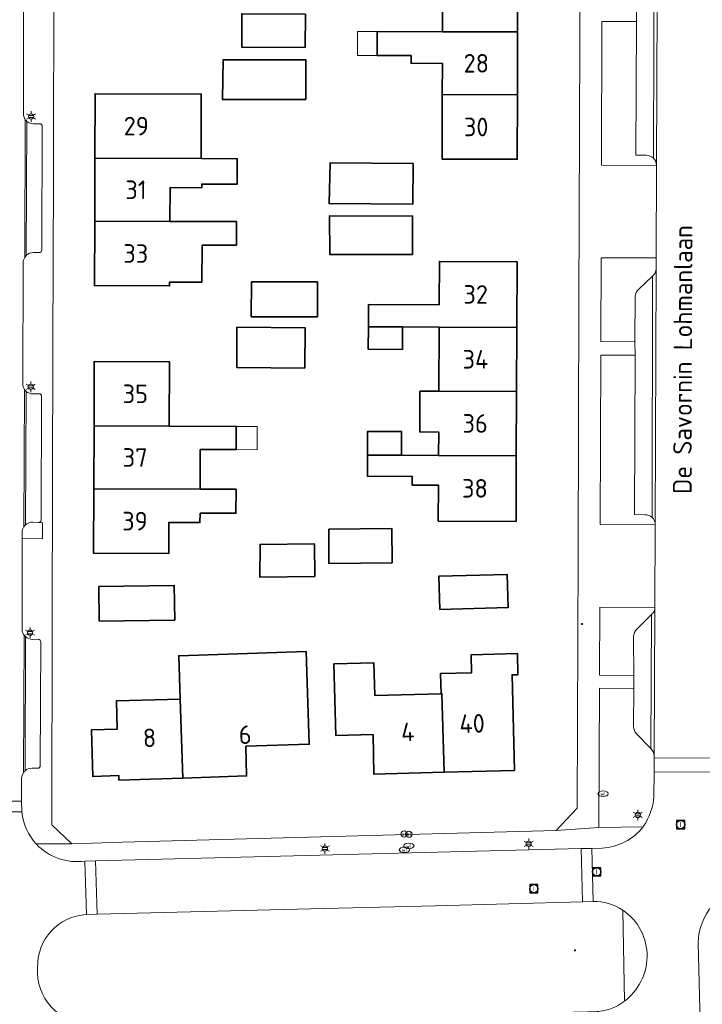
# Model space of a CAD drawing. Header units: metres. Extents: x 140853 to 145288, y 474558 to 480269.
# Tile 289 of 428: x 144409 to 144475, y 478071 to 478166. Entities that reach past the tile are written whole.
import ezdxf
from ezdxf.enums import TextEntityAlignment as Align

# ---------------------------------------------------------------- set-up
doc = ezdxf.new("R2010")
doc.units = ezdxf.units.M
doc.header["$MEASUREMENT"] = 0
for name, color, linetype, lineweight in [('B-WE-GR-BEPLANTING_CULTUUR_VASTE PLANTENVAK-G', 90, 'Continuous', 18), ('B-WE-GR-GRAS_KRUIDENRIJK-G', 80, 'Continuous', 18), ('B-WE-KL-ET_LS_OV_KAST-S', 190, 'Continuous', 18), ('B-WE-KL-ET_LS_OV_LICHTMAST-S', 190, 'Continuous', 18), ('B-WE-KL-WATER_PUT-S', 170, 'Continuous', 18), ('B-WE-OG-BEBOUWING-G', 7, 'Continuous', 35), ('B-WE-OG-BEBOUWING_BIJGEBOUW-G', 7, 'Continuous', 18), ('B-WE-OG-BEBOUWING_HUISNUMMER-T18', 10, 'Continuous', 18), ('B-WE-OG-BEBOUWING_STRAATNAAM-T18', 10, 'Continuous', 18), ('B-WE-OG-TERREIN_ERF-G', 7, 'Continuous', 18), ('B-WE-RI-GWA_RIOOLPUT-S', 30, 'Continuous', 18), ('B-WE-VH-GOOT-G', 170, 'Continuous', 18), ('B-WE-VH-VERHARDING_BETONSTRAATSTEEN-G', 252, 'Continuous', 18), ('B-WE-VW-AFSLUITPAAL-S', 7, 'Continuous', 18), ('X-XX-XX-ALGEMEEN-S', 7, 'Continuous', 18)]:
    doc.layers.add(name, color=color, linetype=linetype, lineweight=lineweight)
doc.styles.add('NLCS-ISO', font='txt')

# ---------------------------------------------------------------- blocks, each defined once
blk = doc.blocks.new('SIE-WEG_AFVALBAK_TYPE_01')
for radius in [0.25, 0.156]:
    blk.add_circle((0, 0), radius)
blk = doc.blocks.new('B-SIE-WEG_LICHTMAST-SO')
at = {"ltscale": 0.1}
for p, q in [((-1.1, 0.63), (-2.19, 1.27)), ((0, 1.27), (0, 2.53)), ((1.1, 0.63), (2.19, 1.27)), ((-1.1, -0.63), (-2.19, -1.27)), ((0, -1.27), (0, -2.53)), ((1.1, -0.63), (2.19, -1.27))]:
    blk.add_line(p, q, dxfattribs=at)
at = {"flags": 128}
for points in [[(-1.16, 0.5), (1.16, 0.5)], [(-1.16, -0.5), (1.16, -0.5)]]:
    blk.add_lwpolyline(points, dxfattribs=at)
at = {"ltscale": 0.1}
blk.add_circle((0, 0), 1.27, dxfattribs=at)
at = {"style": 'NLCS-ISO'}
blk.add_attdef('TYPE', text='', height=1.8, dxfattribs=at).set_placement((0, 2.53), align=Align.BOTTOM_CENTER)
blk = doc.blocks.new('SVW-AFSLUITPAAL-SO')
at = {"lineweight": 18}
blk.add_circle((0, 0), 1.5, dxfattribs=at)
at = {"lineweight": 18, "style": 'NLCS-ISO'}
blk.add_text('af', height=1.8, dxfattribs=at).set_placement((0, 0), align=Align.MIDDLE_CENTER)
blk = doc.blocks.new('SKL-WATERLEIDINGPUT-SO')
at = {"color": 0, "linetype": 'ByBlock', "lineweight": 18}
blk.add_ellipse((0, 0), major_axis=(2.5, 0), ratio=0.54, dxfattribs=at)
at = {"color": 0, "linetype": 'ByBlock', "lineweight": 18, "style": 'NLCS-ISO'}
blk.add_text('wl', height=1.8, dxfattribs=at).set_placement((0, 0), align=Align.MIDDLE_CENTER)
blk = doc.blocks.new('SRI-PUT_INSPECTIE-SO')
at = {"lineweight": -3, "flags": 128}
blk.add_lwpolyline([(-2, -2), (2, -2), (2, 2), (-2, 2)], close=True, dxfattribs=at)
at = {"lineweight": -3, "ltscale": 1.5}
blk.add_circle((0, 0), 2, dxfattribs=at)
at = {"ltscale": 0.1, "style": 'NLCS-ISO'}
blk.add_text('I', height=2.5, dxfattribs=at).set_placement((0, -0.01), align=Align.MIDDLE_CENTER)

msp = doc.modelspace()

# ---------------------------------------------------------------- linework, layer by layer
at = {"layer": 'B-WE-GR-BEPLANTING_CULTUUR_VASTE PLANTENVAK-G', "ltscale": 0.2, "flags": 128}
msp.add_lwpolyline([(144411.014, 478117.464), (144410.464, 478117.499), (144410.464, 478117.499, 0.220509), (144409.752, 478117.236), (144409.752, 478117.236, 0.062799), (144409.601, 478117.054), (144409.601, 478117.054, 0.152323), (144409.443, 478116.483), (144409.443, 478116.483), (144409.442, 478115.912), (144411.409, 478115.903), (144411.407, 478117.439), (144411.014, 478117.464)], format="xyb", close=True, dxfattribs=at)
at = {"layer": 'B-WE-GR-GRAS_KRUIDENRIJK-G', "ltscale": 0.2, "flags": 128}
for points in [[(144469.057, 478166.076), (144465.707, 478166.085), (144465.66, 478152.13), (144471.002, 478152.125), (144471.002, 478152.125, 0.203386), (144470.704, 478152.824), (144470.704, 478152.824, 0.19743), (144470.006, 478153.1), (144470.006, 478153.1), (144469.003, 478153.106), (144469.057, 478166.076)], [(144470.971, 478142.088), (144470.969, 478143.162), (144465.639, 478143.137), (144465.601, 478135.024), (144468.918, 478134.99), (144468.937, 478139.421), (144468.937, 478139.421, -0.199887), (144469.285, 478140.12), (144469.285, 478140.12), (144470.625, 478141.363), (144470.625, 478141.363, 0.185391), (144470.971, 478142.088)], [(144465.542, 478117.27), (144470.885, 478117.234), (144470.885, 478117.253), (144470.885, 478117.253, 0.206572), (144470.569, 478117.971), (144470.569, 478117.971, 0.190989), (144469.892, 478118.234), (144469.892, 478118.234), (144468.857, 478118.24), (144468.924, 478133.714), (144465.593, 478133.716), (144465.542, 478117.27)], [(144468.791, 478102.59), (144468.785, 478106.404), (144468.785, 478106.404, -0.188324), (144469.093, 478107.139), (144469.093, 478107.139), (144470.518, 478108.562), (144470.518, 478108.562, 0.218529), (144470.831, 478109.099), (144470.831, 478109.099), (144470.832, 478109.239), (144465.498, 478109.262), (144465.477, 478102.663), (144468.791, 478102.59)], [(144469.064, 478096.969, -0.189983), (144468.788, 478097.686), (144468.788, 478097.686), (144468.793, 478101.365), (144465.461, 478101.399), (144465.412, 478087.89), (144469.696, 478087.949), (144469.757, 478088.029), (144469.757, 478088.029, 0.124316), (144470.75, 478090.837), (144470.75, 478090.837), (144470.765, 478093.267), (144470.765, 478093.281), (144470.777, 478094.626), (144470.777, 478094.642), (144470.766, 478094.834), (144470.766, 478094.834, 0.1748), (144470.47, 478095.544), (144470.47, 478095.544), (144469.064, 478096.969)], [(144464.324, 478069.996), (144465.224, 478070.02), (144465.372, 478070.042), (144465.372, 478070.042, 0.14916), (144467.896, 478071.043), (144467.896, 478071.043), (144467.728, 478079.861), (144467.728, 478079.861, 0.154847), (144464.852, 478080.706), (144464.852, 478080.706), (144463.819, 478080.658), (144449.529, 478080.295), (144436.113, 478079.963), (144416.714, 478079.485), (144415.671, 478079.432), (144415.671, 478079.432, 0.408676), (144410.941, 478074.286), (144410.941, 478074.286, 0.432973), (144415.979, 478068.82), (144415.979, 478068.82), (144417.032, 478068.846), (144432.107, 478069.211), (144446.422, 478069.567), (144464.324, 478069.996)]]:
    msp.add_lwpolyline(points, format="xyb", close=True, dxfattribs=at)
at = {"layer": 'B-WE-OG-BEBOUWING-G', "ltscale": 0.2, "flags": 128}
for points in [[(144457.538, 478171.168), (144450.243, 478171.185), (144443.901, 478171.2), (144443.895, 478168.658), (144447.207, 478168.65), (144447.205, 478167.816), (144450.235, 478167.809), (144450.228, 478165.085), (144457.523, 478165.068), (144457.538, 478171.168)], [(144436.901, 478163.553), (144436.929, 478166.781), (144430.743, 478166.836), (144430.758, 478163.607), (144436.901, 478163.553)], [(144457.509, 478158.968), (144457.523, 478165.068), (144450.228, 478165.085), (144443.887, 478165.1), (144443.882, 478162.79), (144447.19, 478162.782), (144447.188, 478162.027), (144450.221, 478162.02), (144450.214, 478158.985), (144457.509, 478158.968)], [(144436.975, 478158.51), (144436.97, 478162.373), (144428.935, 478162.363), (144428.885, 478158.5), (144436.975, 478158.51)], [(144426.8, 478152.781), (144426.822, 478159.043), (144416.522, 478159.079), (144416.5, 478152.818), (144426.8, 478152.781)], [(144450.214, 478158.985), (144450.2, 478152.73), (144457.495, 478152.713), (144457.509, 478158.968), (144450.214, 478158.985)], [(144416.478, 478146.718), (144423.783, 478146.692), (144423.789, 478149.971), (144426.872, 478149.954), (144426.874, 478150.305), (144430.294, 478150.286), (144430.308, 478152.769), (144426.8, 478152.781), (144416.5, 478152.818), (144416.478, 478146.718)], [(144447.348, 478148.366), (144447.373, 478152.321), (144439.335, 478152.374), (144439.226, 478148.419), (144447.348, 478148.366)], [(144426.882, 478140.789), (144426.895, 478144.38), (144430.228, 478144.384), (144430.236, 478146.669), (144423.783, 478146.692), (144416.478, 478146.718), (144416.456, 478140.456), (144423.751, 478140.43), (144423.752, 478140.8), (144426.882, 478140.789)], [(144447.317, 478143.466), (144447.326, 478147.202), (144439.258, 478147.222), (144439.294, 478143.485), (144447.317, 478143.466)], [(144449.913, 478138.603), (144443.054, 478138.63), (144443.042, 478136.456), (144446.361, 478136.445), (144449.904, 478136.429), (144457.444, 478136.399), (144457.469, 478142.772), (144449.929, 478142.802), (144449.913, 478138.603)], [(144438.094, 478137.443), (144438.093, 478140.821), (144431.689, 478140.817), (144431.658, 478137.439), (144438.094, 478137.443)], [(144436.868, 478132.451), (144436.896, 478136.364), (144430.286, 478136.412), (144430.285, 478132.499), (144436.868, 478132.451)], [(144446.361, 478136.445), (144443.042, 478136.456), (144443.029, 478134.282), (144446.349, 478134.263), (144446.361, 478136.445)], [(144457.42, 478130.179), (144457.444, 478136.399), (144449.904, 478136.429), (144449.88, 478130.209), (144457.42, 478130.179)], [(144423.714, 478126.82), (144423.736, 478133.072), (144416.436, 478133.098), (144416.414, 478126.846), (144423.714, 478126.82)], [(144449.88, 478130.209), (144448.036, 478130.216), (144448.021, 478126.258), (144449.864, 478126.25), (144449.855, 478123.989), (144457.395, 478123.959), (144457.42, 478130.179), (144449.88, 478130.209)], [(144426.709, 478120.709), (144426.722, 478124.557), (144430.208, 478124.544), (144430.216, 478126.797), (144423.714, 478126.82), (144416.414, 478126.846), (144416.392, 478120.746), (144426.709, 478120.709)], [(144442.962, 478124.016), (144446.248, 478124.003), (144446.257, 478126.298), (144442.971, 478126.311), (144442.962, 478124.016)], [(144446.248, 478124.003), (144442.962, 478124.016), (144442.954, 478121.959), (144447.306, 478121.942), (144447.303, 478121.111), (144449.844, 478121.101), (144449.83, 478117.616), (144457.37, 478117.586), (144457.395, 478123.959), (144449.855, 478123.989), (144446.248, 478124.003)], [(144426.701, 478118.382), (144430.186, 478118.37), (144430.194, 478120.697), (144426.709, 478120.709), (144416.392, 478120.746), (144416.37, 478114.494), (144423.67, 478114.468), (144423.68, 478117.476), (144426.697, 478117.465), (144426.701, 478118.382)], [(144445.354, 478113.576), (144445.318, 478116.886), (144439.217, 478116.82), (144439.199, 478113.509), (144445.354, 478113.576)], [(144437.832, 478112.227), (144437.799, 478115.412), (144432.528, 478115.357), (144432.492, 478112.172), (144437.832, 478112.227)], [(144449.964, 478109.036), (144456.592, 478109.222), (144456.502, 478112.44), (144449.874, 478112.255), (144449.964, 478109.036)], [(144416.875, 478111.254), (144416.925, 478107.905), (144424.254, 478108.014), (144424.204, 478111.364), (144416.875, 478111.254)], [(144425.021, 478092.687), (144431.221, 478092.889), (144431.149, 478095.769), (144437.305, 478095.969), (144437.012, 478104.952), (144424.635, 478104.541), (144424.772, 478100.33), (144425.021, 478092.687)], [(144450.099, 478100.857), (144450.184, 478100.86), (144450.385, 478093.251), (144457.214, 478093.431), (144456.996, 478102.698), (144457.556, 478102.711), (144457.507, 478104.751), (144453.019, 478104.645), (144453.06, 478102.896), (144450.041, 478102.824), (144450.099, 478100.857)], [(144450.385, 478093.251), (144450.184, 478100.86), (144450.099, 478100.857), (144443.651, 478100.697), (144443.573, 478103.857), (144439.694, 478103.761), (144439.866, 478096.822), (144443.495, 478096.9), (144443.555, 478093.07), (144450.385, 478093.251)], [(144425.021, 478092.687), (144424.772, 478100.33), (144418.604, 478100.175), (144418.673, 478097.436), (144416.174, 478097.373), (144416.313, 478092.833), (144418.822, 478092.915), (144418.836, 478092.486), (144425.021, 478092.687)]]:
    msp.add_lwpolyline(points, close=True, dxfattribs=at)
at = {"layer": 'B-WE-OG-BEBOUWING_BIJGEBOUW-G', "ltscale": 0.2, "flags": 128}
for points in [[(144443.882, 478162.79), (144443.887, 478165.1), (144441.98, 478165.104), (144441.975, 478162.795), (144443.882, 478162.79)], [(144430.208, 478124.544), (144432.24, 478124.537), (144432.248, 478126.79), (144430.216, 478126.797), (144430.208, 478124.544)]]:
    msp.add_lwpolyline(points, close=True, dxfattribs=at)
at = {"layer": 'B-WE-OG-TERREIN_ERF-G', "ltscale": 0.2, "flags": 128}
for points in [[(144463.578, 478164.43), (144463.607, 478182.626), (144463.607, 478182.81), (144463.69, 478202.188), (144463.703, 478204.499), (144461.693, 478206.949), (144436.594, 478211.311), (144418.586, 478214.508), (144416.143, 478212.971), (144412.548, 478199.278), (144412.526, 478171.365), (144412.481, 478151.061), (144412.429, 478134.625), (144412.355, 478107.939), (144412.306, 478088.134), (144414.25, 478086.315), (144419.19, 478086.476), (144461.252, 478087.585), (144463.304, 478089.75), (144463.388, 478114.41), (144463.472, 478139.07), (144463.505, 478146.95), (144463.578, 478164.43)], [(144457.523, 478165.068), (144457.509, 478158.968), (144457.495, 478152.713), (144450.2, 478152.73), (144450.214, 478158.985), (144450.221, 478162.02), (144447.188, 478162.027), (144447.19, 478162.782), (144443.882, 478162.79), (144443.887, 478165.1), (144450.228, 478165.085), (144450.235, 478167.809), (144447.205, 478167.816), (144447.207, 478168.65), (144443.895, 478168.658), (144443.901, 478171.2), (144450.243, 478171.185), (144450.251, 478174.524), (144450.26, 478178.7), (144456.685, 478178.685), (144456.682, 478177.425), (144457.552, 478177.423), (144457.538, 478171.168), (144457.523, 478165.068)], [(144436.901, 478163.553), (144430.758, 478163.607), (144430.743, 478166.836), (144436.929, 478166.781), (144436.901, 478163.553)], [(144436.975, 478158.51), (144428.885, 478158.5), (144428.935, 478162.363), (144436.97, 478162.373), (144436.975, 478158.51)], [(144430.236, 478146.669), (144430.228, 478144.384), (144426.895, 478144.38), (144426.882, 478140.789), (144423.752, 478140.8), (144423.751, 478140.43), (144416.456, 478140.456), (144416.478, 478146.718), (144416.5, 478152.818), (144416.522, 478159.079), (144426.822, 478159.043), (144426.8, 478152.781), (144430.308, 478152.769), (144430.294, 478150.286), (144426.874, 478150.305), (144426.872, 478149.954), (144423.789, 478149.971), (144423.783, 478146.692), (144430.236, 478146.669)], [(144447.348, 478148.366), (144439.226, 478148.419), (144439.335, 478152.374), (144447.373, 478152.321), (144447.348, 478148.366)], [(144447.317, 478143.466), (144439.294, 478143.485), (144439.258, 478147.222), (144447.326, 478147.202), (144447.317, 478143.466)], [(144457.444, 478136.399), (144457.42, 478130.179), (144457.395, 478123.959), (144457.37, 478117.586), (144449.83, 478117.616), (144449.844, 478121.101), (144447.303, 478121.111), (144447.306, 478121.942), (144442.954, 478121.959), (144442.962, 478124.016), (144442.971, 478126.311), (144446.257, 478126.298), (144446.248, 478124.003), (144449.855, 478123.989), (144449.864, 478126.25), (144448.021, 478126.258), (144448.036, 478130.216), (144449.88, 478130.209), (144449.904, 478136.429), (144446.361, 478136.445), (144446.349, 478134.263), (144443.029, 478134.282), (144443.042, 478136.456), (144443.054, 478138.63), (144449.913, 478138.603), (144449.929, 478142.802), (144457.469, 478142.772), (144457.444, 478136.399)], [(144438.094, 478137.443), (144431.658, 478137.439), (144431.689, 478140.817), (144438.093, 478140.821), (144438.094, 478137.443)], [(144436.868, 478132.451), (144430.285, 478132.499), (144430.286, 478136.412), (144436.896, 478136.364), (144436.868, 478132.451)], [(144430.208, 478124.544), (144426.722, 478124.557), (144426.709, 478120.709), (144430.194, 478120.697), (144430.186, 478118.37), (144426.701, 478118.382), (144426.697, 478117.465), (144423.68, 478117.476), (144423.67, 478114.468), (144416.37, 478114.494), (144416.392, 478120.746), (144416.414, 478126.846), (144416.436, 478133.098), (144423.736, 478133.072), (144423.714, 478126.82), (144430.216, 478126.797), (144430.208, 478124.544)], [(144445.354, 478113.576), (144439.199, 478113.509), (144439.217, 478116.82), (144445.318, 478116.886), (144445.354, 478113.576)], [(144437.832, 478112.227), (144432.492, 478112.172), (144432.528, 478115.357), (144437.799, 478115.412), (144437.832, 478112.227)], [(144449.964, 478109.036), (144449.874, 478112.255), (144456.502, 478112.44), (144456.592, 478109.222), (144449.964, 478109.036)], [(144416.875, 478111.254), (144424.204, 478111.364), (144424.254, 478108.014), (144416.925, 478107.905), (144416.875, 478111.254)], [(144424.772, 478100.33), (144424.635, 478104.541), (144437.012, 478104.952), (144437.305, 478095.969), (144431.149, 478095.769), (144431.221, 478092.889), (144425.021, 478092.687), (144418.836, 478092.486), (144418.822, 478092.915), (144416.313, 478092.833), (144416.174, 478097.373), (144418.673, 478097.436), (144418.604, 478100.175), (144424.772, 478100.33)], [(144450.385, 478093.251), (144443.555, 478093.07), (144443.495, 478096.9), (144439.866, 478096.822), (144439.694, 478103.761), (144443.573, 478103.857), (144443.651, 478100.697), (144450.099, 478100.857), (144450.041, 478102.824), (144453.06, 478102.896), (144453.019, 478104.645), (144457.507, 478104.751), (144457.556, 478102.711), (144456.996, 478102.698), (144457.214, 478093.431), (144450.385, 478093.251)]]:
    msp.add_lwpolyline(points, close=True, dxfattribs=at)
at = {"layer": 'B-WE-VH-GOOT-G', "ltscale": 0.2, "flags": 128}
for points in [[(144471.097, 478175.937), (144471.002, 478152.125)], [(144409.684, 478143.192), (144409.741, 478156.557)], [(144470.971, 478142.088), (144470.885, 478117.253)], [(144409.601, 478117.054), (144409.667, 478130.385)], [(144470.831, 478109.099), (144470.766, 478094.834)], [(144409.565, 478093.218), (144409.623, 478106.539)]]:
    msp.add_lwpolyline(points, dxfattribs=at)
at = {"layer": 'B-WE-VH-VERHARDING_BETONSTRAATSTEEN-G', "ltscale": 0.2, "flags": 128}
msp.add_lwpolyline([(144463.607, 478182.626), (144463.578, 478164.43), (144463.505, 478146.95), (144463.472, 478139.07), (144463.388, 478114.41), (144463.304, 478089.75), (144461.252, 478087.585), (144465.412, 478087.89), (144465.461, 478101.399), (144468.793, 478101.365), (144468.791, 478102.59), (144465.477, 478102.663), (144465.498, 478109.262), (144470.832, 478109.239), (144470.885, 478117.234), (144465.542, 478117.27), (144465.593, 478133.716), (144468.924, 478133.714), (144468.918, 478134.99), (144465.601, 478135.024), (144465.639, 478143.137), (144470.969, 478143.162), (144471.002, 478152.125), (144465.66, 478152.13), (144465.707, 478166.085), (144469.057, 478166.076), (144469.059, 478167.375)], dxfattribs=at)
for points in [[(144469.414, 478173.967, 0.24089), (144469.076, 478173.285), (144469.076, 478173.285), (144469.059, 478167.375), (144469.057, 478166.076), (144469.003, 478153.106), (144470.006, 478153.1), (144470.006, 478153.1, -0.19743), (144470.704, 478152.824), (144470.704, 478152.824), (144470.768, 478175.232), (144469.414, 478173.967)], [(144409.835, 478143.394, -0.179461), (144410.527, 478143.67), (144410.527, 478143.67), (144411.096, 478143.66), (144411.096, 478143.66, 0.441084), (144411.338, 478143.919), (144411.338, 478143.919), (144411.381, 478155.906), (144411.381, 478155.906, 0.447854), (144411.151, 478156.165), (144411.151, 478156.165), (144410.554, 478156.167), (144410.554, 478156.167, -0.204343), (144409.89, 478156.387), (144409.89, 478156.387), (144409.835, 478143.394)], [(144469.892, 478118.234, -0.190989), (144470.569, 478117.971), (144470.569, 478117.971), (144470.625, 478141.363), (144469.285, 478140.12), (144469.285, 478140.12, 0.199887), (144468.937, 478139.421), (144468.937, 478139.421), (144468.918, 478134.99), (144468.924, 478133.714), (144468.857, 478118.24), (144469.892, 478118.234)], [(144411.273, 478117.701), (144411.319, 478129.727), (144411.319, 478129.727, 0.399205), (144411.08, 478129.974), (144411.08, 478129.974), (144410.509, 478129.953), (144410.509, 478129.953, -0.176066), (144409.816, 478130.197), (144409.816, 478130.197), (144409.752, 478117.236), (144409.752, 478117.236, -0.220509), (144410.464, 478117.499), (144410.464, 478117.499), (144411.014, 478117.464), (144411.014, 478117.464, 0.201345), (144411.193, 478117.528), (144411.193, 478117.528, 0.194943), (144411.273, 478117.701)], [(144468.785, 478106.404), (144468.791, 478102.59), (144468.793, 478101.365), (144468.788, 478097.686), (144468.788, 478097.686, 0.189983), (144469.064, 478096.969), (144469.064, 478096.969), (144470.47, 478095.544), (144470.518, 478108.562), (144469.093, 478107.139), (144469.093, 478107.139, 0.188324), (144468.785, 478106.404)], [(144411.012, 478106.147), (144410.419, 478106.139), (144410.419, 478106.139, -0.154094), (144409.772, 478106.397), (144409.772, 478106.397), (144409.716, 478093.393), (144409.716, 478093.393, -0.193124), (144410.373, 478093.638), (144410.373, 478093.638), (144410.942, 478093.644), (144410.942, 478093.644, 0.465866), (144411.193, 478093.891), (144411.193, 478093.891), (144411.241, 478105.894), (144411.241, 478105.894, 0.42322), (144411.012, 478106.147)], [(144476.813, 478094.164), (144476.805, 478094.643), (144470.777, 478094.626), (144470.765, 478093.281), (144470.765, 478093.267), (144476.911, 478093.29), (144476.911, 478093.29, -0.052485), (144476.813, 478094.164)], [(144414.25, 478086.315), (144410.803, 478086.287), (144410.803, 478086.287, 0.246053), (144415.515, 478084.628), (144415.515, 478084.628), (144416.564, 478084.66), (144434.501, 478085.111), (144463.705, 478085.833), (144464.73, 478085.854), (144465.746, 478085.889), (144465.746, 478085.889, 0.217354), (144469.696, 478087.949), (144469.696, 478087.949), (144465.412, 478087.89), (144461.252, 478087.585), (144419.19, 478086.476), (144414.25, 478086.315)], [(144467.728, 478079.861), (144467.896, 478071.043), (144467.896, 478071.043, 0.231247), (144470.087, 478075.327), (144470.087, 478075.327, 0.255532), (144467.728, 478079.861)]]:
    msp.add_lwpolyline(points, format="xyb", close=True, dxfattribs=at)
for points in [[(144470.768, 478175.232), (144470.704, 478152.824), (144470.704, 478152.824, -0.203386), (144471.002, 478152.125), (144471.002, 478152.125), (144470.969, 478143.162), (144470.969, 478143.162), (144470.971, 478142.088), (144470.971, 478142.088, -0.185391), (144470.625, 478141.363), (144470.625, 478141.363), (144470.569, 478117.971), (144470.569, 478117.971, -0.206572), (144470.885, 478117.253), (144470.885, 478117.253), (144470.885, 478117.234), (144470.832, 478109.239), (144470.831, 478109.099), (144470.831, 478109.099, -0.218529), (144470.518, 478108.562), (144470.518, 478108.562), (144470.47, 478095.544), (144470.47, 478095.544, -0.1748), (144470.766, 478094.834), (144470.766, 478094.834), (144470.777, 478094.642), (144470.777, 478094.626), (144476.805, 478094.643)], [(144409.581, 478168.449), (144409.557, 478157.175), (144409.557, 478157.175, 0.16207), (144409.741, 478156.557), (144409.741, 478156.557, 0.053267), (144409.89, 478156.387), (144409.89, 478156.387, 0.204343), (144410.554, 478156.167), (144410.554, 478156.167), (144411.151, 478156.165), (144411.151, 478156.165, -0.447854), (144411.381, 478155.906), (144411.381, 478155.906), (144411.338, 478143.919), (144411.338, 478143.919, -0.441084), (144411.096, 478143.66), (144411.096, 478143.66), (144410.527, 478143.67), (144410.527, 478143.67, 0.179461), (144409.835, 478143.394), (144409.835, 478143.394, 0.053927), (144409.684, 478143.192), (144409.684, 478143.192, 0.124308), (144409.537, 478142.669), (144409.537, 478142.669), (144409.491, 478130.946), (144409.491, 478130.946, 0.132386), (144409.667, 478130.385), (144409.667, 478130.385, 0.056652), (144409.816, 478130.197), (144409.816, 478130.197, 0.176066), (144410.509, 478129.953), (144410.509, 478129.953), (144411.08, 478129.974), (144411.08, 478129.974, -0.399205), (144411.319, 478129.727), (144411.319, 478129.727), (144411.273, 478117.701), (144411.273, 478117.701, -0.194943), (144411.193, 478117.528), (144411.193, 478117.528, -0.201345), (144411.014, 478117.464), (144411.014, 478117.464), (144411.407, 478117.439), (144411.409, 478115.903), (144409.442, 478115.912), (144409.425, 478107.136), (144409.425, 478107.136, 0.188543), (144409.623, 478106.539), (144409.623, 478106.539, 0.065337), (144409.772, 478106.397), (144409.772, 478106.397, 0.154094), (144410.419, 478106.139), (144410.419, 478106.139), (144411.012, 478106.147), (144411.012, 478106.147, -0.42322), (144411.241, 478105.894), (144411.241, 478105.894), (144411.193, 478093.891), (144411.193, 478093.891, -0.465866), (144410.942, 478093.644), (144410.942, 478093.644), (144410.373, 478093.638), (144410.373, 478093.638, 0.193124), (144409.716, 478093.393), (144409.716, 478093.393, 0.054918), (144409.565, 478093.218), (144409.565, 478093.218, 0.148448), (144409.387, 478092.639), (144409.387, 478092.639), (144409.38, 478090.425), (144409.405, 478089.39), (144409.405, 478089.39, 0.1648), (144410.803, 478086.287), (144410.803, 478086.287), (144414.25, 478086.315), (144412.306, 478088.134), (144412.355, 478107.939), (144412.429, 478134.625), (144412.481, 478151.061), (144412.526, 478171.365)], [(144405.401, 478090.441), (144409.38, 478090.425), (144409.387, 478092.639), (144409.387, 478092.639, -0.148448), (144409.565, 478093.218), (144409.565, 478093.218, -0.054918), (144409.716, 478093.393), (144409.716, 478093.393), (144409.772, 478106.397), (144409.772, 478106.397, -0.065337), (144409.623, 478106.539), (144409.623, 478106.539, -0.188543), (144409.425, 478107.136), (144409.425, 478107.136), (144409.442, 478115.912), (144409.443, 478116.483), (144409.443, 478116.483, -0.152323), (144409.601, 478117.054), (144409.601, 478117.054, -0.062799), (144409.752, 478117.236), (144409.752, 478117.236), (144409.816, 478130.197), (144409.816, 478130.197, -0.056652), (144409.667, 478130.385), (144409.667, 478130.385, -0.132386), (144409.491, 478130.946), (144409.491, 478130.946), (144409.537, 478142.669), (144409.537, 478142.669, -0.124308), (144409.684, 478143.192), (144409.684, 478143.192, -0.053927), (144409.835, 478143.394), (144409.835, 478143.394), (144409.89, 478156.387), (144409.89, 478156.387, -0.053267), (144409.741, 478156.557), (144409.741, 478156.557, -0.16207), (144409.557, 478157.175), (144409.557, 478157.175), (144409.581, 478168.449)], [(144476.911, 478093.29), (144470.765, 478093.267), (144470.75, 478090.837), (144470.75, 478090.837, -0.124316), (144469.757, 478088.029), (144469.757, 478088.029), (144469.696, 478087.949), (144469.696, 478087.949, -0.217354), (144465.746, 478085.889), (144465.746, 478085.889), (144464.73, 478085.854), (144464.852, 478080.706), (144464.852, 478080.706, -0.154847), (144467.728, 478079.861), (144467.728, 478079.861, -0.255532), (144470.087, 478075.327), (144470.087, 478075.327, -0.231247), (144467.896, 478071.043), (144467.896, 478071.043, -0.14916), (144465.372, 478070.042)], [(144415.979, 478068.82, -0.432973), (144410.941, 478074.286), (144410.941, 478074.286, -0.408676), (144415.671, 478079.432), (144415.671, 478079.432), (144415.515, 478084.628), (144415.515, 478084.628, -0.246053), (144410.803, 478086.287), (144410.803, 478086.287, -0.1648), (144409.405, 478089.39), (144409.405, 478089.39), (144405.389, 478089.4), (144405.389, 478089.4, -0.165428), (144404.091, 478086.123), (144404.091, 478086.123, -0.236491), (144399.677, 478084.255), (144399.677, 478084.255), (144399.765, 478079.08), (144399.765, 478079.08, -0.412063), (144404.698, 478074.148), (144404.698, 478074.148, -0.413088), (144399.93, 478068.441)], [(144479.772, 478082.196, 0.358794), (144475.049, 478076.704), (144475.049, 478076.704), (144475.434, 478061.318), (144475.45, 478060.283), (144475.453, 478060.095)], [(144475.434, 478061.318), (144475.049, 478076.704), (144475.049, 478076.704, -0.358794), (144479.772, 478082.196)]]:
    msp.add_lwpolyline(points, format="xyb", dxfattribs=at)
for points in [[(144405.389, 478089.4), (144409.405, 478089.39), (144409.38, 478090.425), (144405.401, 478090.441), (144405.389, 478089.4)], [(144463.705, 478085.833), (144434.501, 478085.111), (144416.564, 478084.66), (144416.714, 478079.485), (144436.113, 478079.963), (144449.529, 478080.295), (144463.819, 478080.658), (144463.705, 478085.833)], [(144463.819, 478080.658), (144464.852, 478080.706), (144464.73, 478085.854), (144463.705, 478085.833), (144463.819, 478080.658)], [(144416.714, 478079.485), (144416.564, 478084.66), (144415.515, 478084.628), (144415.671, 478079.432), (144416.714, 478079.485)]]:
    msp.add_lwpolyline(points, close=True, dxfattribs=at)

# ---------------------------------------------------------------- block references
at = {"layer": 'B-WE-KL-ET_LS_OV_KAST-S', "xscale": 0.2, "yscale": 0.2, "zscale": 0.2}
msp.add_blockref('SIE-WEG_AFVALBAK_TYPE_01', (144463.093, 478075.967), dxfattribs=at)
at = {"layer": 'B-WE-KL-ET_LS_OV_LICHTMAST-S', "xscale": 0.2, "yscale": 0.2, "zscale": 0.2}
for p in [(144410.305, 478156.869), (144410.271, 478130.638), (144410.202, 478106.786), (144469.189, 478089.104), (144458.6, 478086.299), (144438.825, 478085.843)]:
    msp.add_blockref('B-SIE-WEG_LICHTMAST-SO', p, dxfattribs=at)
at = {"layer": 'B-WE-KL-WATER_PUT-S', "xscale": 0.2, "yscale": 0.2, "zscale": 0.2}
for p in [(144465.822, 478091.16), (144446.974, 478086.099), (144446.54, 478085.723)]:
    msp.add_blockref('SKL-WATERLEIDINGPUT-SO', p, dxfattribs=at)
at = {"layer": 'B-WE-RI-GWA_RIOOLPUT-S', "xscale": 0.2, "yscale": 0.2, "zscale": 0.2}
for p in [(144473.344, 478088.17), (144465.205, 478083.58), (144459.101, 478081.943)]:
    msp.add_blockref('SRI-PUT_INSPECTIE-SO', p, dxfattribs=at)
at = {"layer": 'B-WE-VW-AFSLUITPAAL-S', "xscale": 0.2, "yscale": 0.2, "zscale": 0.2}
for p in [(144446.5, 478087.253), (144446.978, 478087.236)]:
    msp.add_blockref('SVW-AFSLUITPAAL-SO', p, dxfattribs=at)
at = {"layer": 'X-XX-XX-ALGEMEEN-S', "xscale": 0.2, "yscale": 0.2, "zscale": 0.2}
msp.add_blockref('SIE-WEG_AFVALBAK_TYPE_01', (144463.775, 478107.628), dxfattribs=at)

# ---------------------------------------------------------------- texts
at = {"layer": 'B-WE-OG-BEBOUWING_HUISNUMMER-T18', "style": 'NLCS-ISO'}
for s, rotation, p in [('28', 359.9, (144453.516, 478162.028)), ('29', 359.8, (144420.511, 478155.934)), ('30', 359.9, (144453.502, 478155.849)), ('31', 359.8, (144420.489, 478149.753)), ('33', 359.8, (144420.467, 478143.572)), ('32', 359.8, (144453.457, 478139.601)), ('34', 359.8, (144453.432, 478133.305)), ('35', 359.8, (144420.425, 478129.958)), ('36', 359.8, (144453.408, 478127.085)), ('37', 359.8, (144420.403, 478123.782)), ('38', 359.8, (144453.383, 478120.789)), ('39', 359.8, (144420.381, 478117.606)), ('40', 1.4, (144453.106, 478097.97)), ('6', 1.9, (144431.08, 478096.887)), ('4', 1.5, (144446.864, 478097.159)), ('8', 1.8, (144421.798, 478096.584))]:
    msp.add_text(s, height=1.8, rotation=rotation, dxfattribs=at).set_placement(p, align=Align.MIDDLE_CENTER)
at = {"layer": 'B-WE-OG-BEBOUWING_STRAATNAAM-T18', "style": 'NLCS-ISO'}
msp.add_text('De Savornin Lohmanlaan', height=1.8, rotation=89.8, dxfattribs=at).set_placement((144473.554, 478133.288), align=Align.MIDDLE_CENTER)

doc.saveas('drawing.dxf')
